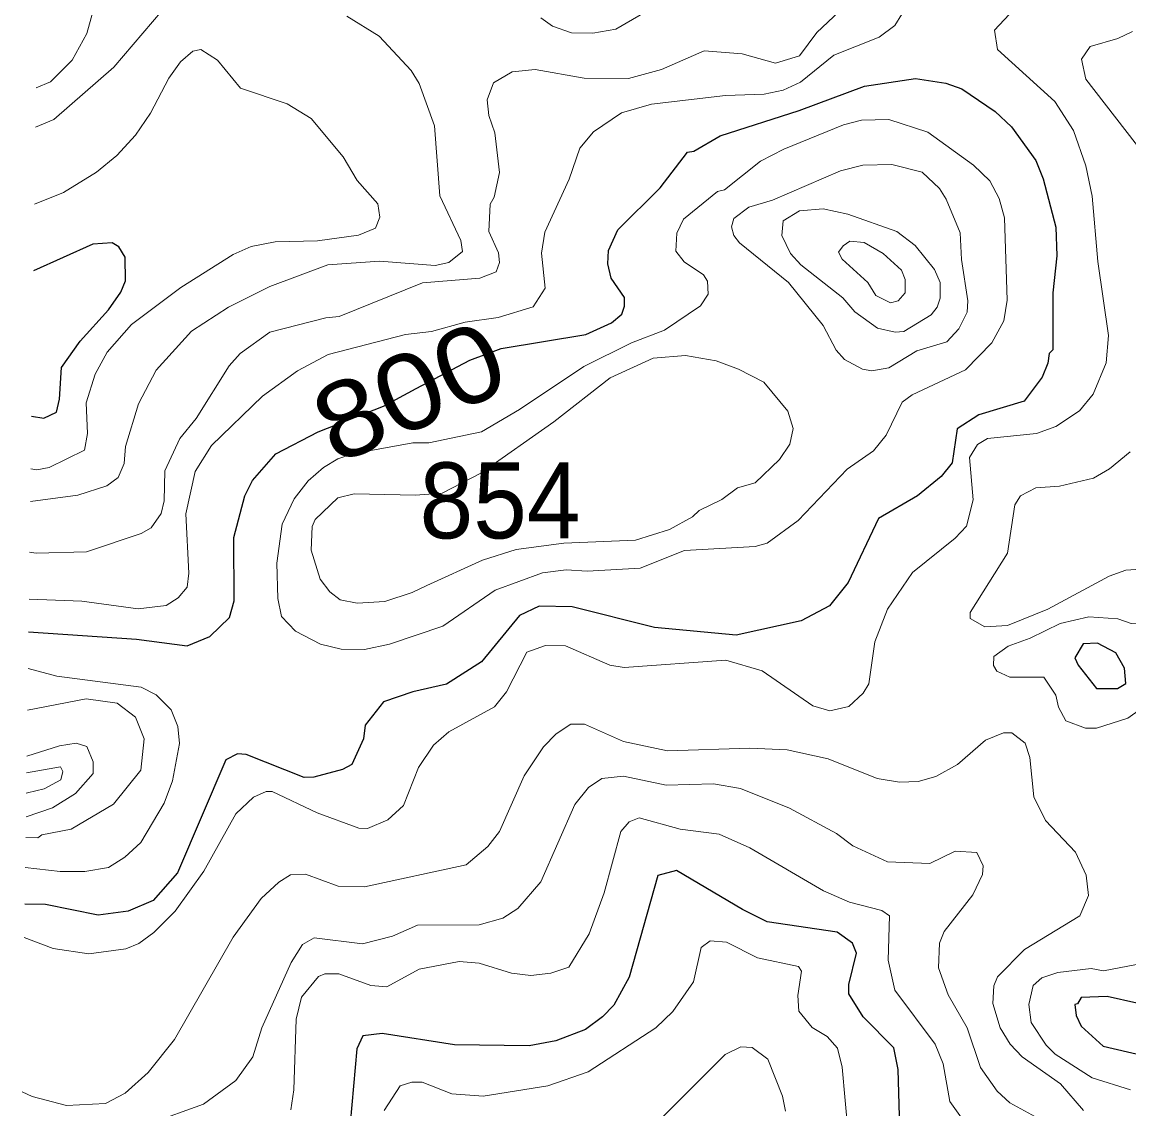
# Model space of a CAD drawing. Extents: x 673.3 to 698.5, y 6984.3 to 7012.3.
# Drawn here: x 673.432 to 674.598, y 6996.626 to 6997.77 of the extents above; entities that cross this region are included whole.
import ezdxf
from ezdxf.enums import TextEntityAlignment as Align

# ---------------------------------------------------------------- set-up
doc = ezdxf.new("R2010")
doc.units = 0
doc.header["$LTSCALE"] = 0.032
doc.layers.add('1', color=7, linetype='Continuous', lineweight=25)
doc.layers.add('2', color=7, linetype='Continuous', lineweight=13)
doc.layers.add('21', color=7, linetype='Continuous')
doc.layers.add('61', color=7, linetype='Continuous')

msp = doc.modelspace()

# ---------------------------------------------------------------- linework, layer by layer
at = {"layer": '1'}
for points in [[(673.4387, 6997.1281), (673.5525, 6997.1202), (673.6057, 6997.1131), (673.6297, 6997.1229), (673.6505, 6997.1429), (673.6553, 6997.1606), (673.6549, 6997.2272), (673.6664, 6997.2712), (673.6745, 6997.2875), (673.6993, 6997.3154), (673.744, 6997.3385), (673.8125, 6997.3658), (673.8472, 6997.3843), (673.9037, 6997.4143), (673.9366, 6997.4266), (674.0258, 6997.4411), (674.053, 6997.4533), (674.0637, 6997.4626), (674.0667, 6997.471), (674.0666, 6997.48), (674.0524, 6997.5004), (674.049, 6997.5157), (674.0499, 6997.5296), (674.0595, 6997.5516), (674.1043, 6997.5958), (674.133, 6997.6331), (674.1396, 6997.6343), (674.1673, 6997.6505), (674.2506, 6997.6772), (674.3196, 6997.7026), (674.3734, 6997.7107), (674.4053, 6997.7059), (674.4219, 6997.7001), (674.4572, 6997.6761), (674.4744, 6997.66), (674.5, 6997.6246), (674.5078, 6997.6051), (674.521, 6997.5541), (674.5222, 6997.5241), (674.5181, 6997.485), (674.518, 6997.4251), (674.514, 6997.4212), (674.5127, 6997.4111), (674.5066, 6997.3963), (674.4878, 6997.3711), (674.4401, 6997.3565), (674.4173, 6997.3419), (674.4119, 6997.3059), (674.4003, 6997.2917), (674.3753, 6997.2714), (674.3341, 6997.2473), (674.3024, 6997.18), (674.2827, 6997.1553), (674.2529, 6997.1394), (674.1844, 6997.1244), (674.0981, 6997.1324), (674.0115, 6997.1544), (673.9766, 6997.1549), (673.9559, 6997.1453), (673.9159, 6997.0964), (673.8789, 6997.0728), (673.8437, 6997.0649), (673.8127, 6997.0541), (673.7935, 6997.0295), (673.7916, 6997.0153), (673.7794, 6996.9884), (673.7694, 6996.9829), (673.7393, 6996.9748), (673.7289, 6996.9746), (673.6679, 6996.9989), (673.6589, 6996.9996), (673.6467, 6996.9931), (673.5957, 6996.8742), (673.5699, 6996.8449), (673.5437, 6996.8336), (673.5121, 6996.8296), (673.4564, 6996.8409), (673.4347, 6996.841)], [(673.4418, 6997.3551), (673.4547, 6997.3532), (673.4682, 6997.3595), (673.4714, 6997.373), (673.4734, 6997.4064), (673.4929, 6997.4341), (673.5228, 6997.4671), (673.5359, 6997.4859), (673.5409, 6997.4978), (673.5405, 6997.5225), (673.5338, 6997.5335), (673.5269, 6997.5379), (673.5064, 6997.5363), (673.4439, 6997.5084)], [(674.3565, 6996.6179), (674.3551, 6996.6669), (674.3504, 6996.6897), (674.3181, 6996.7226), (674.3031, 6996.7468), (674.3031, 6996.7565), (674.3111, 6996.7894), (674.307, 6996.8002), (674.2908, 6996.8116), (674.2171, 6996.8226), (674.1909, 6996.8354), (674.1213, 6996.8766), (674.1017, 6996.8712), (674.0716, 6996.7641), (674.0552, 6996.7348), (674.0435, 6996.7223), (674.0256, 6996.7092), (673.9943, 6996.697), (673.9663, 6996.6919), (673.8874, 6996.6928), (673.8114, 6996.7049), (673.791, 6996.7024), (673.7847, 6996.6887), (673.7774, 6996.61)]]:
    msp.add_lwpolyline(points, dxfattribs=at)
for points in [[(674.5936, 6997.0896), (674.5844, 6997.1059), (674.565, 6997.1162), (674.5499, 6997.1152), (674.5411, 6997.1007), (674.5446, 6997.0928), (674.564, 6997.0682), (674.5861, 6997.0682), (674.5949, 6997.0735)], [(674.6116, 6996.6819), (674.6561, 6996.6655), (674.7155, 6996.6554), (674.7311, 6996.6561), (674.7403, 6996.6636), (674.7403, 6996.6729), (674.7354, 6996.6829), (674.7157, 6996.6985), (674.6665, 6996.7129), (674.6064, 6996.7369), (674.5753, 6996.744), (674.5479, 6996.7429), (674.5441, 6996.736), (674.541, 6996.7356), (674.5424, 6996.724), (674.5477, 6996.7127), (674.5709, 6996.6917)]]:
    msp.add_lwpolyline(points, close=True, dxfattribs=at)
at = {"layer": '2'}
for points in [[(673.6502, 6997.9154), (673.6312, 6997.9331), (673.6158, 6997.9346), (673.5993, 6997.9271), (673.5755, 6997.9083), (673.535, 6997.8587), (673.5189, 6997.8269), (673.5001, 6997.7582), (673.4845, 6997.7302), (673.4619, 6997.7073), (673.4466, 6997.7011)], [(673.4398, 6997.212), (673.4468, 6997.211), (673.4998, 6997.2122), (673.5572, 6997.2316), (673.5678, 6997.2377), (673.5784, 6997.2528), (673.5814, 6997.2661), (673.5822, 6997.2977), (673.5979, 6997.3315), (673.6154, 6997.3526), (673.6501, 6997.408), (673.6617, 6997.4211), (673.6928, 6997.4438), (673.752, 6997.4589), (673.7661, 6997.46), (673.8536, 6997.4956), (673.9141, 6997.5006), (673.9315, 6997.5071), (673.9349, 6997.5171), (673.934, 6997.5273), (673.9236, 6997.5495), (673.9252, 6997.5786), (673.9294, 6997.5859), (673.9349, 6997.6119), (673.93, 6997.6537), (673.9236, 6997.6717), (673.922, 6997.6882), (673.9285, 6997.7064), (673.9481, 6997.718), (673.9725, 6997.7204), (674.024, 6997.7113), (674.0708, 6997.7107), (674.1057, 6997.7203), (674.1507, 6997.74), (674.1906, 6997.7367), (674.2258, 6997.727), (674.251, 6997.7346), (674.2694, 6997.7593), (674.3162, 6997.8038)], [(674.1236, 6997.8013), (674.0574, 6997.7629), (674.0331, 6997.7586), (674.0108, 6997.7589), (673.9906, 6997.7659), (673.9783, 6997.7749)], [(673.446, 6997.6595), (673.4652, 6997.6677), (673.5284, 6997.7228), (673.5897, 6997.7949)], [(673.4342, 6996.8059), (673.4645, 6996.7944), (673.5022, 6996.7888), (673.5413, 6996.7942), (673.5548, 6996.7998), (673.5706, 6996.8112), (673.5931, 6996.8338), (673.6232, 6996.8758), (673.6572, 6996.9363), (673.6756, 6996.9539), (673.6891, 6996.9598), (673.6955, 6996.9597), (673.7428, 6996.9372), (673.7867, 6996.9211), (673.7959, 6996.9209), (673.8171, 6996.9301), (673.8338, 6996.9451), (673.8495, 6996.985), (673.8655, 6997.0085), (673.8815, 6997.0227), (673.9298, 6997.0491), (673.9422, 6997.0649), (673.9638, 6997.1065), (673.9835, 6997.1136), (674.0044, 6997.1134), (674.0512, 6997.0929), (674.0663, 6997.0905), (674.1734, 6997.0981), (674.2118, 6997.0868), (674.2649, 6997.05), (674.2829, 6997.0447), (674.3029, 6997.0494), (674.3181, 6997.0635), (674.3239, 6997.0732), (674.3305, 6997.1173), (674.3436, 6997.1517), (674.37, 6997.1905), (674.4149, 6997.2265), (674.4268, 6997.2394), (674.4341, 6997.267), (674.4301, 6997.3116), (674.4384, 6997.3253), (674.4491, 6997.3318), (674.5008, 6997.337), (674.5212, 6997.3441), (674.546, 6997.3609), (674.5603, 6997.3785), (674.5742, 6997.4114), (674.5766, 6997.44), (674.5653, 6997.5179), (674.5595, 6997.5869), (674.5527, 6997.6189), (674.5396, 6997.6559), (674.5202, 6997.6865), (674.4598, 6997.7413), (674.4565, 6997.7617), (674.4721, 6997.7781)], [(673.774, 6997.7765), (673.8082, 6997.7553), (673.8419, 6997.7191), (673.8502, 6997.7057), (673.8665, 6997.661), (673.8722, 6997.5872), (673.8942, 6997.5401), (673.8959, 6997.5285), (673.8815, 6997.517), (673.867, 6997.5137), (673.8083, 6997.5185), (673.7539, 6997.5144), (673.6928, 6997.4919), (673.6493, 6997.4701), (673.6105, 6997.4447), (673.5733, 6997.4037), (673.5544, 6997.368), (673.5408, 6997.3233), (673.5395, 6997.3052), (673.5332, 6997.2904), (673.521, 6997.2817), (673.4906, 6997.2718), (673.4406, 6997.2651)], [(674.3589, 6997.7785), (674.3516, 6997.7667), (674.335, 6997.7543), (674.2873, 6997.7354), (674.252, 6997.7068), (674.2337, 6997.6986), (674.2138, 6997.6944), (674.1731, 6997.6928), (674.0949, 6997.6838), (674.0636, 6997.6748), (674.0338, 6997.6548), (674.0194, 6997.6375), (674.0084, 6997.6048), (673.9825, 6997.5489), (673.979, 6997.527), (673.9829, 6997.4901), (673.9704, 6997.4704), (673.9336, 6997.4591), (673.8986, 6997.454), (673.8633, 6997.4443), (673.8358, 6997.4413), (673.7544, 6997.42), (673.7222, 6997.403), (673.6852, 6997.3761), (673.6313, 6997.3241), (673.6143, 6997.2969), (673.6044, 6997.2521), (673.6075, 6997.1898), (673.6059, 6997.1752), (673.5962, 6997.1638), (673.5836, 6997.1558)], [(674.6019, 6997.7605), (674.5864, 6997.753), (674.5571, 6997.7446), (674.5482, 6997.7311), (674.5528, 6997.71), (674.6264, 6997.6149)], [(673.441, 6997.2995), (673.4475, 6997.2985), (673.4603, 6997.3012), (673.4977, 6997.3193), (673.5008, 6997.337), (673.4994, 6997.3692), (673.5089, 6997.3993), (673.5214, 6997.4227), (673.5472, 6997.4517), (673.599, 6997.4907), (673.6542, 6997.5255), (673.6734, 6997.5338), (673.6985, 6997.5388), (673.7431, 6997.5397), (673.7865, 6997.5457), (673.8041, 6997.5533), (673.8088, 6997.5647), (673.8068, 6997.5789), (673.785, 6997.6034), (673.77, 6997.6282), (673.7366, 6997.6687), (673.7112, 6997.684), (673.6619, 6997.7007), (673.6379, 6997.73), (673.6201, 6997.7415), (673.6118, 6997.7396), (673.5986, 6997.7284), (673.5863, 6997.7111), (673.5672, 6997.6742), (673.5513, 6997.651), (673.5316, 6997.6298), (673.5101, 6997.6123), (673.4754, 6997.5908), (673.4449, 6997.5783)], [(674.5993, 6997.3175), (674.5778, 6997.2996), (674.5607, 6997.2898), (674.5248, 6997.2815), (674.5001, 6997.2798), (674.484, 6997.2711), (674.478, 6997.2617), (674.47, 6997.2109), (674.4307, 6997.1482), (674.431, 6997.1419), (674.4464, 6997.1333), (674.4702, 6997.1348), (674.5128, 6997.1519), (674.5774, 6997.1866), (674.595, 6997.1928), (674.6521, 6997.1968)], [(673.5836, 6997.1558), (673.5542, 6997.1521), (673.4949, 6997.1602), (673.4392, 6997.1624)], [(673.4381, 6997.0892), (673.4685, 6997.0812), (673.5574, 6997.0696), (673.5733, 6997.0616), (673.5891, 6997.0457), (673.5961, 6997.0282), (673.5978, 6997.0104), (673.5904, 6996.9712), (673.5817, 6996.9474), (673.557, 6996.9061), (673.5401, 6996.8905), (673.5228, 6996.8799), (673.498, 6996.8755), (673.4719, 6996.8755), (673.4352, 6996.8798)], [(673.4357, 6996.9114), (673.4484, 6996.911), (673.4527, 6996.9143), (673.4837, 6996.92), (673.528, 6996.9463), (673.557, 6996.9822), (673.5604, 6997.0151), (673.5513, 6997.038), (673.532, 6997.0527), (673.4992, 6997.0575), (673.4375, 6997.0456)], [(674.5504, 6996.6237), (674.5261, 6996.6519), (674.4855, 6996.6804), (674.4729, 6996.6938), (674.4625, 6996.7109), (674.4546, 6996.7364), (674.4559, 6996.7551), (674.4597, 6996.7647), (674.4882, 6996.7932), (674.5464, 6996.8287), (674.5555, 6996.8502), (674.5531, 6996.8716), (674.5418, 6996.896), (674.5102, 6996.9294), (674.4979, 6996.9543), (674.4936, 6996.9956), (674.4889, 6997.0106), (674.4747, 6997.0217), (674.4659, 6997.0217), (674.447, 6997.0138), (674.4176, 6996.9882), (674.3948, 6996.9755), (674.376, 6996.9704), (674.3563, 6996.9696), (674.3327, 6996.9736), (674.2813, 6996.9942), (674.2379, 6997.0038), (674.1988, 6997.0055), (674.1118, 6997.0028), (674.0655, 6997.0126), (674.0245, 6997.0306), (674.01, 6997.0306), (673.9947, 6997.0204), (673.9812, 6997.0068), (673.961, 6996.9762), (673.9348, 6996.9177), (673.9225, 6996.9018), (673.8996, 6996.8827), (673.7928, 6996.8592), (673.7649, 6996.8602), (673.7305, 6996.8726), (673.7148, 6996.8719), (673.7024, 6996.8643), (673.6839, 6996.847)], [(673.4369, 6996.9971), (673.4714, 6997.008), (673.489, 6997.0108), (673.5, 6997.0072), (673.5066, 6996.9912), (673.5067, 6996.9786), (673.4881, 6996.9577), (673.4639, 6996.9426), (673.436, 6996.9331)], [(673.4366, 6996.9796), (673.4722, 6996.9857), (673.4749, 6996.9807), (673.4728, 6996.9722), (673.4552, 6996.9626), (673.4374, 6996.9583), (673.4363, 6996.958)], [(673.5663, 6996.6101), (673.6231, 6996.6304), (673.6572, 6996.6553), (673.675, 6996.6802), (673.6843, 6996.7107), (673.7154, 6996.7797), (673.7273, 6996.7986), (673.7396, 6996.8057), (673.7907, 6996.7992), (673.822, 6996.8074), (673.8486, 6996.8189), (673.9134, 6996.8192), (673.9385, 6996.8264), (673.9541, 6996.8364), (673.9785, 6996.8648), (674.0141, 6996.9462), (674.0287, 6996.9639), (674.0426, 6996.9736), (674.0655, 6996.9761), (674.1106, 6996.9664), (674.1603, 6996.9679), (674.189, 6996.963), (674.2403, 6996.9424), (674.29, 6996.9155), (674.3072, 6996.9027), (674.3438, 6996.8858), (674.3883, 6996.8841), (674.4152, 6996.8971), (674.438, 6996.8954), (674.4447, 6996.8816), (674.444, 6996.8722), (674.4335, 6996.851), (674.4036, 6996.8123), (674.3984, 6996.8002), (674.3976, 6996.7739), (674.4077, 6996.7457), (674.4275, 6996.7109), (674.4418, 6996.6692), (674.4592, 6996.6441), (674.4728, 6996.6317), (674.4998, 6996.6171)], [(674.427, 6996.6088), (674.4095, 6996.6331), (674.4023, 6996.6731), (674.3938, 6996.6937), (674.3514, 6996.7507), (674.3446, 6996.782), (674.3459, 6996.8288), (674.3377, 6996.8345), (674.3037, 6996.8431), (674.2763, 6996.855), (674.1988, 6996.9003), (674.1665, 6996.9149), (674.1252, 6996.92), (674.0819, 6996.932), (674.0715, 6996.9279), (674.0626, 6996.9176), (674.0453, 6996.8529), (674.0293, 6996.8097), (674.0079, 6996.7749), (673.989, 6996.7685)], [(673.6839, 6996.847), (673.6541, 6996.8062), (673.5925, 6996.6987), (673.5648, 6996.6638), (673.5405, 6996.6421), (673.5199, 6996.631), (673.4786, 6996.6292), (673.4424, 6996.6386), (673.4319, 6996.6436)], [(673.8134, 6996.6237), (673.8301, 6996.6496), (673.8425, 6996.6536), (673.8533, 6996.6536), (673.8847, 6996.6413), (673.9176, 6996.639), (673.9857, 6996.6496), (674.0284, 6996.6644), (674.0997, 6996.7108), (674.1175, 6996.7279), (674.1393, 6996.7593), (674.1474, 6996.7953), (674.1567, 6996.8026), (674.1742, 6996.8011), (674.2067, 6996.7845), (674.2498, 6996.7753), (674.2532, 6996.7707), (674.2494, 6996.7448), (674.2502, 6996.7283), (674.2642, 6996.7112), (674.28, 6996.7018), (674.2912, 6996.6895), (674.2958, 6996.6693), (674.3024, 6996.5993)], [(673.989, 6996.7685), (673.968, 6996.766), (673.9477, 6996.7685), (673.9135, 6996.7791), (673.8923, 6996.7806), (673.8503, 6996.7725), (673.8163, 6996.754), (673.7994, 6996.7554), (673.7655, 6996.7676), (673.7507, 6996.7677), (673.7442, 6996.765), (673.7264, 6996.7431), (673.7207, 6996.7201), (673.7183, 6996.6456), (673.715, 6996.6244)], [(674.6134, 6996.779), (674.5712, 6996.771), (674.5584, 6996.7733), (674.5232, 6996.7693), (674.5065, 6996.7634), (674.4971, 6996.7556), (674.4928, 6996.7353), (674.4952, 6996.7166), (674.5109, 6996.6925), (674.5203, 6996.6832), (674.5593, 6996.6582), (674.5996, 6996.6455)], [(674.2362, 6996.623), (674.233, 6996.6389), (674.2177, 6996.6778), (674.2013, 6996.6903), (674.1893, 6996.691), (674.1726, 6996.6828), (674.0805, 6996.5908)]]:
    msp.add_lwpolyline(points, dxfattribs=at)
for points in [[(674.1466, 6997.4712), (674.1548, 6997.4838), (674.1542, 6997.4975), (674.15, 6997.5039), (674.1294, 6997.5177), (674.1208, 6997.5289), (674.1218, 6997.5479), (674.1288, 6997.5626), (674.1646, 6997.5918), (674.172, 6997.5935), (674.21, 6997.6238), (674.2346, 6997.6365), (674.2975, 6997.6622), (674.3164, 6997.6668), (674.3452, 6997.6676), (674.3861, 6997.6544), (674.4342, 6997.6194), (674.4516, 6997.6031), (674.4614, 6997.5845), (674.4669, 6997.5641), (674.4699, 6997.4772), (674.4664, 6997.4554), (674.4538, 6997.4323), (674.426, 6997.4039), (674.3697, 6997.3775), (674.3591, 6997.37), (674.3424, 6997.335), (674.3288, 6997.3186), (674.3012, 6997.2992), (674.2496, 6997.2452), (674.217, 6997.2214), (674.2043, 6997.218), (674.1299, 6997.2138), (674.0832, 6997.1952), (674.0271, 6997.192), (674.005, 6997.1934), (673.9803, 6997.1902), (673.9303, 6997.1717), (673.8753, 6997.134), (673.8189, 6997.1149), (673.7925, 6997.1092), (673.768, 6997.1096), (673.7464, 6997.1151), (673.7199, 6997.1288), (673.7051, 6997.1442), (673.7013, 6997.1631), (673.7004, 6997.2002), (673.706, 6997.2413), (673.7187, 6997.2682), (673.7334, 6997.2869), (673.7495, 6997.3012), (673.7645, 6997.3102), (673.78, 6997.3156), (673.8435, 6997.3271), (673.8606, 6997.3272), (673.916, 6997.3388), (673.9558, 6997.3621), (674.0237, 6997.4073), (674.074, 6997.4324), (674.1087, 6997.4457)], [(674.4218, 6997.5203), (674.4203, 6997.5483), (674.4055, 6997.5839), (674.3985, 6997.5948), (674.3803, 6997.6121), (674.3484, 6997.6203), (674.3177, 6997.6194), (674.2943, 6997.6135), (674.2226, 6997.5827), (674.1975, 6997.5754), (674.1819, 6997.5633), (674.1794, 6997.5545), (674.1819, 6997.5455), (674.1878, 6997.5376), (674.2393, 6997.4958), (674.2761, 6997.4508), (674.2897, 6997.4245), (674.2985, 6997.4148), (674.3174, 6997.4046), (674.3273, 6997.4029), (674.345, 6997.4059), (674.3745, 6997.4239), (674.4062, 6997.4336), (674.419, 6997.4473), (674.4276, 6997.4648), (674.4285, 6997.4765)], [(674.373, 6997.5348), (674.3536, 6997.5498), (674.3021, 6997.568), (674.276, 6997.5737), (674.2509, 6997.5714), (674.2337, 6997.5609), (674.2323, 6997.5456), (674.2414, 6997.5264), (674.2524, 6997.5147), (674.2968, 6997.4799), (674.3093, 6997.465), (674.3333, 6997.4477), (674.3517, 6997.4436), (674.3611, 6997.4442), (674.3898, 6997.4619), (674.396, 6997.47), (674.3991, 6997.4794), (674.3992, 6997.496), (674.3934, 6997.5095)], [(674.3585, 6997.5089), (674.3391, 6997.5265), (674.319, 6997.5381), (674.3042, 6997.5396), (674.2971, 6997.5347), (674.2921, 6997.528), (674.2959, 6997.5207), (674.3229, 6997.4961), (674.3314, 6997.4821), (674.347, 6997.4746), (674.3549, 6997.4768), (674.3623, 6997.4851), (674.3622, 6997.4991)], [(673.9921, 6997.3492), (674.0514, 6997.3955), (674.0969, 6997.4163), (674.131, 6997.4191), (674.1633, 6997.4134), (674.1869, 6997.4047), (674.2133, 6997.3908), (674.2387, 6997.3605), (674.2444, 6997.3423), (674.2407, 6997.3256), (674.2301, 6997.3096), (674.2043, 6997.2851), (674.1857, 6997.2797), (674.1692, 6997.2672), (674.1454, 6997.2558), (674.1383, 6997.2491), (674.1139, 6997.2358), (674.0783, 6997.2245), (674.0027, 6997.2212), (673.9526, 6997.2147), (673.9171, 6997.2035), (673.8583, 6997.1767), (673.843, 6997.1693), (673.8141, 6997.1601), (673.7849, 6997.158), (673.7669, 6997.1617), (673.756, 6997.17), (673.7461, 6997.1833), (673.7363, 6997.2139), (673.7376, 6997.2391), (673.7405, 6997.2464), (673.7647, 6997.269), (673.7819, 6997.2733), (673.8464, 6997.2718), (673.8744, 6997.2741), (673.9152, 6997.2952)], [(674.6679, 6997.1067), (674.6686, 6997.1251), (674.6581, 6997.1333), (674.6005, 6997.1366), (674.5866, 6997.1415), (674.556, 6997.1438), (674.5255, 6997.1369), (674.4942, 6997.1213), (674.4709, 6997.1129), (674.4559, 6997.102), (674.4554, 6997.0926), (674.4588, 6997.0864), (674.4727, 6997.0803), (674.5084, 6997.0801), (674.5211, 6997.0611), (674.524, 6997.0488), (674.5317, 6997.0342), (674.5523, 6997.0266), (674.5639, 6997.0266), (674.5968, 6997.037), (674.6322, 6997.0621), (674.6611, 6997.0915)]]:
    msp.add_lwpolyline(points, close=True, dxfattribs=at)

# ---------------------------------------------------------------- texts
at = {"layer": '21', "width": 0.95}
msp.add_text('854', height=0.08, dxfattribs=at).set_placement((673.8507, 6997.2264))
at = {"layer": '61', "width": 1.15}
msp.add_text('800', height=0.08, rotation=23.647, dxfattribs=at).set_placement((673.8558, 6997.3444), align=Align.CENTER)

doc.saveas('drawing.dxf')
